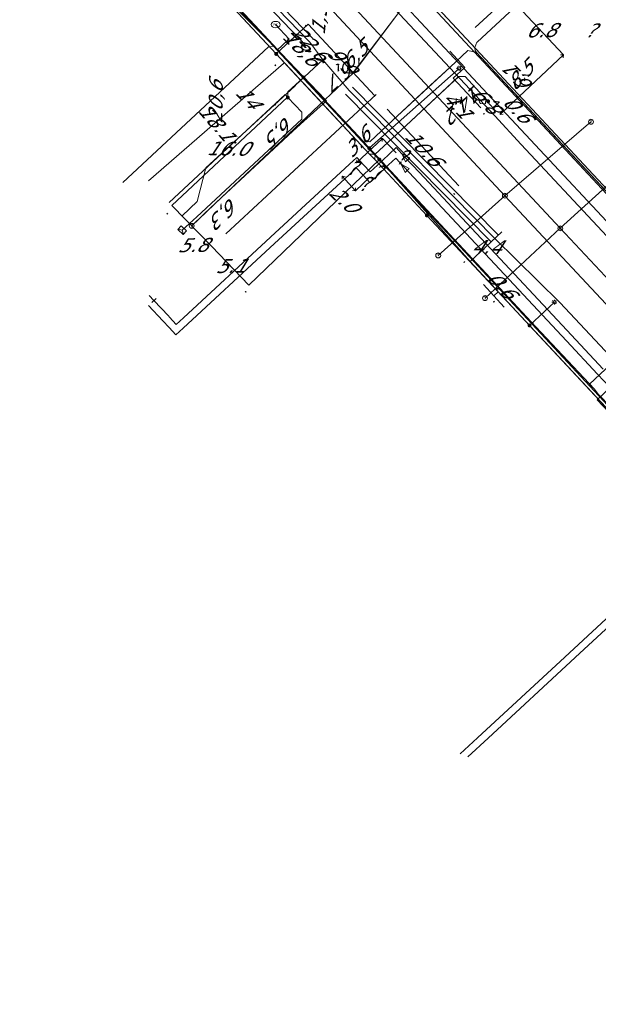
# Model space of a CAD drawing. Header units: metres. Extents: x 124576 to 133557, y 395865 to 402386.
# Tile 360 of 447: x 130098 to 130157, y 400911 to 401011. Entities that reach past the tile are written whole.
import ezdxf
from ezdxf.enums import TextEntityAlignment as Align

# ---------------------------------------------------------------- set-up
doc = ezdxf.new("R2010")
doc.units = ezdxf.units.M
doc.header["$MEASUREMENT"] = 0
for name, color, linetype, lineweight, true_color in [('LG_Datatransport_Eurofiber_Nederland_BV', 3, 'Continuous', 13, 0x00ff00), ('LG_Datatransport_KPN_BV', 3, 'Continuous', 13, 0x00ff00), ('LG_Gas_Hoge_Druk_Enexis_Netbeheer_BV', 7, 'Continuous', 13, 0xff9b00), ('LG_Laag_Spanning_Enexis_Netbeheer_BV', 7, 'Continuous', 13, 0x960000), ('LG_Midden_Spanning_Enexis_Netbeheer_BV', 7, 'Continuous', 13, 0xd20000), ('LG_Riool_Vrij_Verval_Gemeente_Tilburg_Ruimtelijke_Uitvoering', 7, 'Continuous', 13, 0xca00a0), ('LG_unet-4_Brabant_Water', 5, 'Continuous', 13, 0x0000ff), ('LG_warmte', 7, 'Continuous', 13, 0x008080), ('LG_warmte_Ennatuurlijk_BV', 7, 'Continuous', 13, 0x008080), ('MV_warmte_lijn', 7, 'Continuous', 0, 0x008080)]:
    doc.layers.add(name, color=color, linetype=linetype, lineweight=lineweight, true_color=true_color)
for name, color, linetype, lineweight in [('LG_Datatransport_P_KPN_BV', 7, 'Continuous', 0), ('LG_Laag_Spanning_P_Enexis_Netbeheer_BV', 7, 'Continuous', 0), ('LG_Midden_Spanning_P_Enexis_Netbeheer_BV', 7, 'Continuous', 0), ('LG_n00003_Spitters_Electrotechniek_BV', 7, 'Continuous', 13), ('LG_overig_P_Gemeente_Tilburg_Ruimtelijke_Uitvoering', 7, 'Continuous', 0), ('LG_Riool_Vrij_Verval_P_Gemeente_Tilburg_Ruimtelijke_Uitvoering', 7, 'Continuous', 0), ('LG_unet-4_P_Brabant_Water', 7, 'Continuous', 0), ('MV_Datatransport', 7, 'Continuous', 0), ('MV_Laag_Spanning', 7, 'Continuous', 0), ('MV_Laag_Spanning_lijn', 7, 'Continuous', 0), ('MV_Laag_Spanning_pijl', 7, 'Continuous', 0), ('MV_Midden_Spanning', 7, 'Continuous', 0), ('MV_Midden_Spanning_lijn', 7, 'Continuous', 0), ('MV_Midden_Spanning_pijl', 7, 'Continuous', 0), ('MV_unet-4', 7, 'Continuous', 0), ('MV_warmte', 7, 'Continuous', 0)]:
    doc.layers.add(name, color=color, linetype=linetype, lineweight=lineweight)
doc.styles.add('Klic_Annotatie', font='verdanai.ttf', dxfattribs={"oblique": 20, "height": 1.4})
doc.styles.add('Style-Arial', font='arial.ttf')

# ---------------------------------------------------------------- blocks, each defined once
blk = doc.blocks.new('Mof')
at = {"layer": 'LG_Laag_Spanning_P_Enexis_Netbeheer_BV'}
h = blk.add_hatch(color=256, dxfattribs=at)
edge = h.paths.add_edge_path()
edge.add_arc((0, 0), 2, 0, 360)
blk = doc.blocks.new('DeliveryPoint')
at = {"layer": 'LG_Laag_Spanning_P_Enexis_Netbeheer_BV', "flags": 128}
blk.add_lwpolyline([(-3.75, -2.5), (3.75, -2.5), (3.75, 2.5), (-3.75, 2.5), (-3.75, -2.5)], close=True, dxfattribs=at)
blk.add_lwpolyline([(-3.75, 2.5), (-3.75, 2.16), (0, 0), (3.75, 2.16)], dxfattribs=at)
blk = doc.blocks.new('Mof_1')
at = {"layer": 'LG_Midden_Spanning_P_Enexis_Netbeheer_BV'}
h = blk.add_hatch(color=256, dxfattribs=at)
edge = h.paths.add_edge_path()
edge.add_arc((0, 0), 2, 0, 360)
blk = doc.blocks.new('Streetlight')
at = {"layer": 'LG_Laag_Spanning_P_Enexis_Netbeheer_BV'}
for p, q in [((-1.77, 1.77), (-1.06, 1.06)), ((0, 2.5), (0, 1.5)), ((1.77, 1.77), (1.06, 1.06)), ((-1.06, -1.06), (-1.77, -1.77)), ((0, -1.5), (0, -2.5)), ((1.06, -1.06), (1.77, -1.77))]:
    blk.add_line(p, q, dxfattribs=at)
at = {"layer": 'LG_Laag_Spanning_P_Enexis_Netbeheer_BV', "flags": 128}
for points in [[(-2.5, 0), (-1.5, 0)], [(1.5, 0), (2.5, 0)]]:
    blk.add_lwpolyline(points, dxfattribs=at)
at = {"layer": 'LG_Laag_Spanning_P_Enexis_Netbeheer_BV'}
blk.add_circle((0, 0), 1.5, dxfattribs=at)
blk = doc.blocks.new('m_pijl')
at = {"layer": 'MV_Laag_Spanning_pijl'}
blk.add_hatch(color=7, dxfattribs=at).paths.add_polyline_path([(-1, -0.33), (-1, 0), (-1, 0.33), (0, 0)])
at = {"layer": 'MV_Laag_Spanning_pijl', "flags": 128}
blk.add_lwpolyline([(-1, 0), (-1, 0.33), (0, 0), (-1, -0.33), (-1, 0)], close=True, dxfattribs=at)
blk = doc.blocks.new('m_pijl_1')
at = {"layer": 'MV_Midden_Spanning_pijl'}
blk.add_hatch(color=7, dxfattribs=at).paths.add_polyline_path([(-1, -0.33), (-1, 0), (-1, 0.33), (0, 0)])
at = {"layer": 'MV_Midden_Spanning_pijl', "flags": 128}
blk.add_lwpolyline([(-1, 0), (-1, 0.33), (0, 0), (-1, -0.33), (-1, 0)], close=True, dxfattribs=at)
blk = doc.blocks.new('FireHydrant')
at = {"layer": 'LG_unet-4_P_Brabant_Water'}
blk.add_ellipse((0, 0), major_axis=(4.45, 0), ratio=0.727642, dxfattribs=at)
at = {"layer": 'LG_unet-4_P_Brabant_Water', "style": 'Style-Arial'}
blk.add_text('BK', height=2.5, dxfattribs=at).set_placement((0, 0), align=Align.MIDDLE_CENTER)
blk = doc.blocks.new('Afsluiter_2')
at = {"layer": 'LG_unet-4_P_Brabant_Water'}
blk.add_line((0, -2.5), (0, 2.5), dxfattribs=at)
blk.add_solid([(-0.25, 2.5), (0.25, 2.5), (-0.25, -2.5), (0.25, -2.5)], dxfattribs=at)
blk = doc.blocks.new('Onbekend_1')
at = {"layer": 'LG_overig_P_Gemeente_Tilburg_Ruimtelijke_Uitvoering'}
blk.add_hatch(color=256, dxfattribs=at).paths.add_polyline_path([(-0.25, -1.07, -0.262633), (0.23, 0.15), (0.59, 0.47, 0.379827), (0.7, 1.26), (0.69, 1.26, 0.228508), (-0.03, 1.53), (-0.03, 1.52, 0.459053), (-0.82, 0.79), (-1.29, 0.85, -0.414214), (-0.08, 2, -0.243799), (1.09, 1.52, -0.379827), (0.9, 0.11), (0.54, -0.2, 0.262633), (0.23, -1.08), (-0.17, -1.07)])
blk.add_circle((0, 0), 2.5, dxfattribs=at)
at = {"layer": 'LG_overig_P_Gemeente_Tilburg_Ruimtelijke_Uitvoering', "extrusion": (0, 0, -1)}
blk.add_solid([(0.34, -2.06), (-0.21, -2.06), (0.34, -1.51), (-0.21, -1.51)], dxfattribs=at)
blk = doc.blocks.new('Onbekend_2')
at = {"layer": 'LG_Riool_Vrij_Verval_P_Gemeente_Tilburg_Ruimtelijke_Uitvoering'}
blk.add_hatch(color=256, dxfattribs=at).paths.add_polyline_path([(-0.25, -1.07, -0.262633), (0.23, 0.15), (0.59, 0.47, 0.379827), (0.7, 1.26), (0.69, 1.26, 0.228508), (-0.03, 1.53), (-0.03, 1.52, 0.459053), (-0.82, 0.79), (-1.29, 0.85, -0.414214), (-0.08, 2, -0.243799), (1.09, 1.52, -0.379827), (0.9, 0.11), (0.54, -0.2, 0.262633), (0.23, -1.08), (-0.17, -1.07)])
blk.add_circle((0, 0), 2.5, dxfattribs=at)
at = {"layer": 'LG_Riool_Vrij_Verval_P_Gemeente_Tilburg_Ruimtelijke_Uitvoering', "extrusion": (0, 0, -1)}
blk.add_solid([(0.34, -2.06), (-0.21, -2.06), (0.34, -1.51), (-0.21, -1.51)], dxfattribs=at)
blk = doc.blocks.new('Onbekend_3')
at = {"layer": 'LG_Datatransport_P_KPN_BV'}
blk.add_hatch(color=256, dxfattribs=at).paths.add_polyline_path([(-0.25, -1.07, -0.262633), (0.23, 0.15), (0.59, 0.47, 0.379827), (0.7, 1.26), (0.69, 1.26, 0.228508), (-0.03, 1.53), (-0.03, 1.52, 0.459053), (-0.82, 0.79), (-1.29, 0.85, -0.414214), (-0.08, 2, -0.243799), (1.09, 1.52, -0.379827), (0.9, 0.11), (0.54, -0.2, 0.262633), (0.23, -1.08), (-0.17, -1.07)])
blk.add_circle((0, 0), 2.5, dxfattribs=at)
at = {"layer": 'LG_Datatransport_P_KPN_BV', "extrusion": (0, 0, -1)}
blk.add_solid([(0.34, -2.06), (-0.21, -2.06), (0.34, -1.51), (-0.21, -1.51)], dxfattribs=at)

msp = doc.modelspace()

# ---------------------------------------------------------------- linework, layer by layer
at = {"layer": 'LG_Datatransport_Eurofiber_Nederland_BV', "flags": 128}
for points in [[(129971.941, 401129.607), (129972.99, 401130.48), (129974.74, 401131.93), (129984.17, 401140.74), (129995.02, 401146.19), (130018.01, 401121.53), (130040.4, 401097.4), (130048.8, 401088.4), (130061.7, 401074.5), (130068.5, 401067.2), (130082.3, 401052.5), (130091.7, 401042.3), (130101.3, 401032.1), (130104.1, 401029), (130121.9, 401010), (130150.3, 400979.5), (130156.2, 400973.2), (130156.6, 400972.7), (130157, 400972.3), (130170.7, 400957.6), (130190, 400936.9), (130214.18, 400911)], [(130018.014, 401121.529), (130040.4, 401097.4), (130048.8, 401088.4), (130061.7, 401074.5), (130068.5, 401067.2), (130082.3, 401052.5), (130091.7, 401042.3), (130101.3, 401032.1), (130104.1, 401029), (130121.9, 401010), (130150.3, 400979.5), (130156.2, 400973.2), (130156.6, 400972.7)], [(130194.1, 401008.9), (130170.9, 400988), (130170.4, 400987.5), (130155.7, 400973.7), (130156.2, 400973.2), (130156.6, 400972.7), (130157, 400972.3), (130170.7, 400957.6), (130190, 400936.9), (130214.18, 400911)], [(130156.6, 400972.7), (130156.2, 400973.2), (130155.7, 400973.7), (130170.4, 400987.5), (130170.9, 400988)]]:
    msp.add_lwpolyline(points, dxfattribs=at)
at = {"layer": 'LG_Datatransport_KPN_BV'}
for p, q in [((130147.052, 401004.598), (130136.95, 401015.424)), ((130131.814, 401005.225), (130136.635, 401011.558))]:
    msp.add_line(p, q, dxfattribs=at)
at = {"layer": 'LG_Datatransport_KPN_BV', "flags": 128}
for points in [[(130115.502, 400989.721), (130116.751, 400990.922), (130118.529, 400992.579), (130125.725, 400999.282), (130126.518, 401000), (130129.135, 401002.368), (130129.01, 401002.498), (130124.533, 401007.155), (130110.608, 401021.115)], [(130138.759, 401013.52), (130138.743, 401013.504), (130136.641, 401011.552), (130131.85, 401005.185), (130129.01, 401002.498), (130118.529, 400992.579), (130115.506, 400989.717)], [(130140.422, 401011.704), (130151.342, 401000), (130193.739, 400954.561), (130193.944, 400954.34), (130195.46, 400955.679), (130198.269, 400958.158)]]:
    msp.add_lwpolyline(points, dxfattribs=at)
at = {"layer": 'LG_Gas_Hoge_Druk_Enexis_Netbeheer_BV'}
msp.add_line((130233.662, 400911), (130018.561, 401142.237), dxfattribs=at)
at = {"layer": 'LG_Laag_Spanning_Enexis_Netbeheer_BV'}
for p, q in [((130144.306, 401007.246), (130170.98, 400978.657)), ((130133.446, 400997.577), (130142.525, 401005.635)), ((130135.85, 401000.408), (130141.614, 401005.765)), ((130141.614, 401005.765), (130141.624, 401005.774)), ((130149.65, 400979.648), (130152.17, 400982.002))]:
    msp.add_line(p, q, dxfattribs=at)
at = {"layer": 'LG_Laag_Spanning_Enexis_Netbeheer_BV', "flags": 128}
for points in [[(130079.096, 401055.861), (130082.333, 401052.391), (130083.85, 401050.766), (130088.212, 401046.09), (130101.407, 401031.947), (130101.917, 401031.401), (130105.806, 401027.232), (130113.861, 401018.599), (130126.807, 401004.724), (130132.854, 400998.243), (130133.495, 400998.219), (130135.85, 401000.408), (130141.614, 401005.765), (130141.624, 401005.774), (130143.413, 401007.437), (130144.306, 401007.246), (130170.98, 400978.657), (130174.547, 400974.834), (130175.23, 400974.102)], [(130132.854, 400998.243), (130126.807, 401004.724), (130113.861, 401018.599), (130105.806, 401027.232), (130101.917, 401031.401)], [(130101.917, 401031.401), (130105.806, 401027.232), (130113.861, 401018.599), (130126.807, 401004.724), (130132.854, 400998.243), (130133.446, 400997.577), (130134.472, 400996.42), (130143.633, 400986.099), (130149.65, 400979.648), (130164.741, 400963.468), (130181.406, 400945.602), (130197.838, 400927.984), (130200.555, 400925.071), (130213.31, 400911.397), (130213.68, 400911)], [(130132.854, 400998.243), (130126.807, 401004.724), (130113.861, 401018.599), (130105.806, 401027.232), (130101.917, 401031.401)], [(130151.861, 401016.919), (130152.332, 401016.411), (130152.306, 401015.704), (130144.344, 401008.303), (130144.328, 401008.287), (130144.106, 401007.756), (130144.115, 401007.64), (130144.164, 401007.466), (130144.291, 401007.263), (130144.306, 401007.246)], [(130151.861, 401016.919), (130152.332, 401016.411), (130152.306, 401015.704), (130144.344, 401008.303), (130144.328, 401008.287)], [(130151.861, 401016.919), (130152.332, 401016.411), (130152.306, 401015.704), (130144.344, 401008.303), (130144.328, 401008.287)], [(130144.328, 401008.287), (130144.106, 401007.756), (130144.115, 401007.64), (130144.164, 401007.466), (130144.291, 401007.263), (130144.306, 401007.246)], [(130144.306, 401007.246), (130143.413, 401007.437), (130141.624, 401005.774)], [(130144.306, 401007.246), (130170.98, 400978.657), (130174.547, 400974.834)], [(130135.85, 401000.408), (130141.614, 401005.765), (130141.624, 401005.774)], [(130135.85, 401000.408), (130141.614, 401005.765), (130141.624, 401005.774)], [(130135.85, 401000.408), (130141.614, 401005.765), (130141.624, 401005.774)], [(130135.85, 401000.408), (130138.732, 401003.087), (130139.252, 401003.57), (130141.614, 401005.765)], [(130135.85, 401000.408), (130138.732, 401003.087), (130139.252, 401003.57), (130141.614, 401005.765)], [(130126.807, 401004.724), (130125.232, 401003.258), (130125.217, 401002.698), (130125.224, 401002.691)], [(130125.224, 401002.691), (130126.643, 401001.218), (130126.624, 401000.517), (130116.01, 400990.635), (130114.547, 400989.272)], [(130132.854, 400998.243), (130133.495, 400998.219), (130135.85, 401000.408)], [(130132.854, 400998.243), (130133.495, 400998.219), (130135.85, 401000.408)], [(130132.854, 400998.243), (130133.495, 400998.219), (130135.85, 401000.408)], [(130132.854, 400998.243), (130133.446, 400997.577), (130134.472, 400996.42), (130143.633, 400986.099), (130149.65, 400979.648), (130164.741, 400963.468), (130181.406, 400945.602), (130197.838, 400927.984), (130200.555, 400925.071), (130213.31, 400911.397), (130213.68, 400911)], [(130132.854, 400998.243), (130133.446, 400997.577), (130134.472, 400996.42), (130143.633, 400986.099), (130149.65, 400979.648), (130164.741, 400963.468), (130181.406, 400945.602), (130197.838, 400927.984), (130200.555, 400925.071), (130213.31, 400911.397), (130213.68, 400911)]]:
    msp.add_lwpolyline(points, dxfattribs=at)
at = {"layer": 'LG_Midden_Spanning_Enexis_Netbeheer_BV'}
for p, q in [((130124.049, 401007.1), (130098.505, 401034.491)), ((130124.049, 401007.1), (130098.505, 401034.491)), ((130144.975, 401002.836), (130145.463, 401002.31)), ((130134.032, 400996.954), (130136.627, 400999.366)), ((130134.032, 400996.954), (130136.627, 400999.366)), ((130134.032, 400996.954), (130136.627, 400999.366)), ((130134.032, 400996.954), (130136.627, 400999.366)), ((130134.032, 400996.954), (130136.627, 400999.366)), ((130136.627, 400999.366), (130136.669, 400999.405)), ((130134.014, 400996.412), (130134.032, 400996.954)), ((130139.271, 400990.775), (130134.014, 400996.412)), ((130213.666, 400911), (130139.271, 400990.775)), ((130213.666, 400911), (130139.271, 400990.775))]:
    msp.add_line(p, q, dxfattribs=at)
at = {"layer": 'LG_Midden_Spanning_Enexis_Netbeheer_BV', "flags": 128}
for points in [[(130132.648, 400997.877), (130125.64, 401005.394), (130124.049, 401007.1), (130098.505, 401034.491), (130097.941, 401035.096), (130096.102, 401037.068), (130095.408, 401037.812), (130093.781, 401039.557), (130093.682, 401039.683), (130088.08, 401045.688), (130087.968, 401045.79), (130048.531, 401088.08), (130047.565, 401089.115), (130047.097, 401089.617), (130047.156, 401091.311), (130048.012, 401092.109), (130047.157, 401091.312), (130045.461, 401091.371), (130044.787, 401092.094), (130041.914, 401095.175), (130027.856, 401110.25)], [(130132.648, 400997.877), (130125.64, 401005.394), (130124.049, 401007.1), (130098.505, 401034.491)], [(130132.648, 400997.877), (130125.64, 401005.394), (130124.049, 401007.1), (130098.505, 401034.491)], [(130132.648, 400997.877), (130125.64, 401005.394), (130124.049, 401007.1), (130098.505, 401034.491)], [(130139.271, 400990.775), (130134.014, 400996.412), (130133.491, 400996.973), (130132.648, 400997.877), (130125.64, 401005.394), (130124.049, 401007.1)], [(130132.648, 400997.877), (130125.64, 401005.394), (130124.049, 401007.1)], [(130124.049, 401007.1), (130129.144, 401001.636), (130132.648, 400997.877)], [(130136.627, 400999.366), (130136.669, 400999.405), (130142.334, 401004.671), (130142.499, 401004.828)], [(130136.627, 400999.366), (130136.669, 400999.405), (130142.334, 401004.671), (130142.499, 401004.828)], [(130136.627, 400999.366), (130136.669, 400999.405), (130142.334, 401004.671), (130142.499, 401004.828)], [(130136.627, 400999.366), (130136.669, 400999.405), (130142.334, 401004.671), (130142.499, 401004.828)], [(130142.499, 401004.828), (130140.657, 401003.116), (130136.669, 400999.405)], [(130142.499, 401004.828), (130140.657, 401003.116), (130136.669, 400999.405)], [(130142.499, 401004.828), (130140.657, 401003.116), (130136.669, 400999.405)], [(130142.499, 401004.828), (130140.657, 401003.116), (130136.669, 400999.405)], [(130142.499, 401004.828), (130140.657, 401003.116), (130136.669, 400999.405)], [(130142.499, 401004.828), (130140.657, 401003.116), (130136.669, 400999.405)], [(130136.669, 400999.405), (130142.334, 401004.671), (130142.499, 401004.828)], [(130142.499, 401004.828), (130143.146, 401004.805), (130144.975, 401002.836), (130145.463, 401002.31)], [(130142.499, 401004.828), (130143.146, 401004.805), (130144.975, 401002.836), (130145.463, 401002.31)], [(130142.499, 401004.828), (130143.146, 401004.805), (130144.975, 401002.836), (130145.463, 401002.31)], [(130142.499, 401004.828), (130143.146, 401004.805), (130144.975, 401002.836), (130145.463, 401002.31)], [(130142.499, 401004.828), (130143.146, 401004.805), (130144.975, 401002.836)], [(130144.975, 401002.836), (130145.224, 401002.567), (130145.205, 401002.07), (130144.707, 401002.089), (130144.581, 401002.225), (130144.522, 401002.572)], [(130134.032, 400996.954), (130133.491, 400996.973), (130132.648, 400997.877)], [(130134.032, 400996.954), (130133.491, 400996.973), (130132.648, 400997.877)], [(130134.032, 400996.954), (130133.491, 400996.973), (130132.648, 400997.877)], [(130134.032, 400996.954), (130133.491, 400996.973), (130132.648, 400997.877)], [(130134.032, 400996.954), (130133.491, 400996.973), (130132.648, 400997.877)], [(130132.648, 400997.877), (130133.491, 400996.973), (130134.014, 400996.412)]]:
    msp.add_lwpolyline(points, dxfattribs=at)
at = {"layer": 'LG_n00003_Spitters_Electrotechniek_BV'}
for p, q in [((130127.795, 401008.632), (130104.832, 401032.536)), ((130127.074, 401007.939), (130104.111, 401031.843)), ((130127.434, 401008.285), (130104.472, 401032.189)), ((130127.434, 401008.285), (130104.472, 401032.189)), ((130128.746, 401006.521), (130127.434, 401008.285)), ((130128.746, 401006.521), (130127.434, 401008.285)), ((130128.746, 401006.521), (130126.004, 401003.953)), ((130131.414, 401003.392), (130128.746, 401006.521)), ((130131.414, 401003.392), (130128.746, 401006.521)), ((130131.414, 401003.392), (130128.746, 401006.521)), ((130125.936, 401003.836), (130116.932, 400995.576)), ((130125.98, 401003.912), (130125.936, 401003.836)), ((130126.004, 401003.953), (130125.98, 401003.912)), ((130146.487, 400988.803), (130131.77, 401003.742)), ((130145.775, 400988.101), (130131.057, 401003.041)), ((130146.131, 400988.452), (130131.414, 401003.392)), ((130146.131, 400988.452), (130131.414, 401003.392)), ((130146.131, 400988.452), (130131.414, 401003.392)), ((130116.932, 400995.576), (130116.059, 400992.195)), ((130116.059, 400992.195), (130114.534, 400990.726)), ((130152.716, 400981.956), (130146.131, 400988.452)), ((130152.716, 400981.956), (130146.131, 400988.452)), ((130152.716, 400981.956), (130146.131, 400988.452)), ((130158.319, 400976.016), (130152.716, 400981.956)), ((130158.319, 400976.016), (130152.716, 400981.956)), ((130158.319, 400976.016), (130152.716, 400981.956))]:
    msp.add_line(p, q, dxfattribs=at)
at = {"layer": 'LG_Riool_Vrij_Verval_Gemeente_Tilburg_Ruimtelijke_Uitvoering'}
for p, q in [((130147.16, 400992.77), (130110.74, 401031.92)), ((130152.76, 400989.47), (130115.21, 401029.74)), ((130155.86, 401000.24), (130147.16, 400992.77)), ((130159.02, 400995.18), (130152.76, 400989.47)), ((130140.42, 400986.73), (130147.16, 400992.77)), ((130147.16, 400992.77), (130184.52, 400952.68)), ((130145.15, 400982.41), (130152.76, 400989.47)), ((130152.76, 400989.47), (130187.67, 400952.01))]:
    msp.add_line(p, q, dxfattribs=at)
at = {"layer": 'LG_unet-4_Brabant_Water'}
msp.add_line((130125.23, 401008.5), (130124.14, 401007.49), dxfattribs=at)
at = {"layer": 'LG_unet-4_Brabant_Water', "flags": 128}
for points in [[(130116.49, 401015.71), (130123.77, 401007.88), (130124.14, 401007.49)], [(130123.99, 401010.07), (130125.35, 401008.61), (130125.23, 401008.5)], [(130108.53, 400994.1), (130123.27, 401007.83), (130123.77, 401007.88)], [(130167.78, 400960.58), (130164.34, 400964.27), (130124.14, 401007.49)]]:
    msp.add_lwpolyline(points, dxfattribs=at)
at = {"layer": 'LG_warmte', "flags": 128}
for points in [[(130136.73, 400997.03), (130137.54, 400996.59), (130137.11, 400996.19), (130136.73, 400997.03)], [(130136.69, 400995.97), (130137.5, 400995.53), (130137.08, 400995.13), (130136.69, 400995.97)]]:
    msp.add_lwpolyline(points, dxfattribs=at)
at = {"layer": 'LG_warmte_Ennatuurlijk_BV'}
for p, q in [((130111.213, 400982.687), (130111.69, 400982.175)), ((130111.91, 400982.379), (130111.47, 400981.971))]:
    msp.add_line(p, q, dxfattribs=at)
at = {"layer": 'LG_warmte_Ennatuurlijk_BV', "flags": 128}
for points in [[(130165.715, 400979.845), (130165.192, 400980.406), (130157.006, 400989.181), (130148.82, 400997.955), (130146.135, 401000.832), (130140.634, 401006.729), (130132.447, 401015.503), (130124.261, 401024.277)], [(130167.127, 400979.799), (130166.605, 400980.359), (130158.419, 400989.133), (130150.233, 400997.907), (130146.867, 401001.514), (130142.046, 401006.682), (130133.86, 401015.456), (130125.674, 401024.23)], [(130137.028, 400996.711), (130136.175, 400997.625), (130135.444, 400996.943), (130134.274, 400995.85), (130133.543, 400995.168), (130132.861, 400995.899), (130132.18, 400996.629), (130131.446, 400995.95), (130123.484, 400988.581), (130114.677, 400980.43), (130113.943, 400979.751), (130113.263, 400980.484), (130113.144, 400980.614), (130111.69, 400982.175)], [(130137.028, 400996.711), (130138.516, 400995.117), (130145.217, 400987.939), (130153.406, 400979.168), (130157.098, 400975.214)], [(130136.992, 400995.651), (130136.139, 400996.565), (130135.408, 400995.883), (130134.238, 400994.79), (130133.507, 400994.108), (130132.825, 400994.839), (130132.142, 400995.571), (130131.408, 400994.892), (130123.444, 400987.521), (130114.637, 400979.37), (130113.903, 400978.691), (130113.223, 400979.425), (130112.594, 400980.104), (130111.142, 400981.663)], [(130136.992, 400995.651), (130137.968, 400994.605), (130145.181, 400986.879), (130153.37, 400978.108), (130156.536, 400974.717)], [(130156.536, 400974.717), (130157.802, 400973.361), (130156.486, 400972.133), (130157.688, 400970.845), (130158.37, 400970.114), (130160.316, 400968.029), (130160.656, 400967.665), (130160.997, 400967.297), (130162.32, 400968.522)], [(130142.654, 400936.337), (130144.404, 400937.957), (130153.209, 400946.11), (130162.014, 400954.263), (130166.457, 400958.377)], [(130143.416, 400936.02), (130145.466, 400937.918), (130154.271, 400946.071), (130163.076, 400954.224), (130167.517, 400958.336)]]:
    msp.add_lwpolyline(points, dxfattribs=at)
at = {"layer": 'MV_Laag_Spanning_lijn'}
for p, q in [((130113.507, 400991.793), (130125.192, 401002.725)), ((130124.945, 401002.99), (130125.224, 401002.691)), ((130121.281, 400983.719), (130134.472, 400996.42))]:
    msp.add_line(p, q, dxfattribs=at)
at = {"layer": 'MV_Laag_Spanning_pijl'}
for p, q in [((130153.087, 401007.014), (130148.432, 401011.971)), ((130113.229, 400992.081), (130124.945, 401002.99)), ((130117.531, 400987.614), (130113.507, 400991.793)), ((130146.851, 400989.1), (130143.633, 400986.099)), ((130117.531, 400987.614), (130121.281, 400983.719))]:
    msp.add_line(p, q, dxfattribs=at)
at = {"layer": 'MV_Midden_Spanning_lijn'}
for p, q in [((130149.156, 401014.409), (130144.156, 401009.769)), ((130127.267, 401010.101), (130124.049, 401007.1)), ((130143.121, 401005.731), (130141.587, 401007.385)), ((130143.121, 401005.731), (130141.944, 401004.648)), ((130118.939, 400988.905), (130134.165, 401002.997)), ((130145.962, 401001.635), (130145.397, 401002.249)), ((130146.036, 400982.641), (130144.981, 400983.774)), ((130146.036, 400982.641), (130147.09, 400981.509))]:
    msp.add_line(p, q, dxfattribs=at)
at = {"layer": 'MV_Midden_Spanning_pijl'}
for p, q in [((130134.018, 401002.861), (130127.267, 401010.101)), ((130141.944, 401004.648), (130144.741, 401001.649)), ((130146.475, 400983.05), (130146.036, 400982.641))]:
    msp.add_line(p, q, dxfattribs=at)
at = {"layer": 'MV_Midden_Spanning_pijl', "flags": 128}
for points in [[(130111.133, 400994.258), (130124.783, 401006.144), (130124.867, 401006.223)], [(130146.63, 401002.25), (130146.189, 401001.844), (130145.962, 401001.635)], [(130135.269, 401001.519), (130138.731, 400997.807), (130139.705, 400996.763), (130141.065, 400995.305), (130142.499, 400993.767), (130142.387, 400993.88)]]:
    msp.add_lwpolyline(points, dxfattribs=at)
at = {"layer": 'MV_warmte_lijn'}
for p, q in [((130153.087, 401007.014), (130152.782, 401007.003)), ((130153.087, 401007.014), (130153.057, 401006.71)), ((130146.672, 401000.989), (130146.703, 401001.293)), ((130146.672, 401000.989), (130146.978, 401000.999)), ((130132.161, 400996.1), (130134.803, 400998.545)), ((130134.803, 400998.545), (130134.497, 400998.536)), ((130134.803, 400998.545), (130134.771, 400998.241)), ((130136.157, 400997.095), (130134.792, 400998.557)), ((130132.161, 400996.1), (130132.193, 400996.404)), ((130132.161, 400996.1), (130132.467, 400996.109)), ((130132.063, 400993.273), (130130.705, 400994.741)), ((130130.705, 400994.741), (130131.009, 400994.709)), ((130130.705, 400994.741), (130130.714, 400994.435)), ((130133.525, 400994.638), (130132.063, 400993.273)), ((130132.063, 400993.273), (130131.759, 400993.305)), ((130132.063, 400993.273), (130132.054, 400993.579))]:
    msp.add_line(p, q, dxfattribs=at)
at = {"layer": 'MV_warmte_lijn', "flags": 128}
msp.add_lwpolyline([(130153.087, 401007.014), (130146.892, 401001.194), (130146.672, 401000.989)], dxfattribs=at)

# ---------------------------------------------------------------- block references
at = {"layer": 'LG_Datatransport_P_KPN_BV', "xscale": 0.1, "yscale": 0.1, "zscale": 0.1}
for p in [(130115.502, 400989.721), (130115.506, 400989.717)]:
    msp.add_blockref('Onbekend_3', p, dxfattribs=at)
at = {"layer": 'LG_Laag_Spanning_P_Enexis_Netbeheer_BV', "xscale": 0.1, "yscale": 0.1, "zscale": 0.1}
for name, p, rotation in [('Streetlight', (130142.525, 401005.635), 318), ('Mof', (130134.472, 400996.42), 228), ('DeliveryPoint', (130114.547, 400989.272), 137), ('Streetlight', (130152.17, 400982.002), 317.0000000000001)]:
    msp.add_blockref(name, p, dxfattribs=dict(at, rotation=rotation))
for p in [(130126.807, 401004.724), (130125.224, 401002.691), (130133.446, 400997.577), (130149.65, 400979.648)]:
    msp.add_blockref('Mof', p, dxfattribs=at)
at = {"layer": 'LG_Midden_Spanning_P_Enexis_Netbeheer_BV', "xscale": 0.1, "yscale": 0.1, "zscale": 0.1, "rotation": 1}
for p in [(130124.049, 401007.1), (130145.463, 401002.31), (130145.463, 401002.31), (130145.463, 401002.31), (130139.271, 400990.775)]:
    msp.add_blockref('Mof_1', p, dxfattribs=at)
at = {"layer": 'LG_overig_P_Gemeente_Tilburg_Ruimtelijke_Uitvoering', "xscale": 0.1, "yscale": 0.1, "zscale": 0.1}
for p in [(130155.86, 401000.24), (130140.42, 400986.73), (130145.15, 400982.41)]:
    msp.add_blockref('Onbekend_1', p, dxfattribs=at)
at = {"layer": 'LG_Riool_Vrij_Verval_P_Gemeente_Tilburg_Ruimtelijke_Uitvoering', "xscale": 0.1, "yscale": 0.1, "zscale": 0.1}
for p in [(130147.16, 400992.77), (130152.76, 400989.47)]:
    msp.add_blockref('Onbekend_2', p, dxfattribs=at)
at = {"layer": 'LG_unet-4_P_Brabant_Water', "xscale": 0.1, "yscale": 0.1, "zscale": 0.1}
for name, p in [('FireHydrant', (130123.99, 401010.07)), ('Afsluiter_2', (130125.23, 401008.5))]:
    msp.add_blockref(name, p, dxfattribs=at)
at = {"layer": 'MV_Laag_Spanning_pijl'}
for p, xscale, yscale, zscale, rotation in [((130124, 401002), 0.1, 0.1, 0.1, 42), ((130113, 400991), 0.09999999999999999, 0.09999999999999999, 0.09999999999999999, 133), ((130143, 400986), 0.1, 0.1, 0.1, 224), ((130121, 400983), 0.1, 0.1, 0.1, 314)]:
    msp.add_blockref('m_pijl', p, dxfattribs=dict(at, xscale=xscale, yscale=yscale, zscale=zscale, rotation=rotation))
at = {"layer": 'MV_Midden_Spanning_pijl', "xscale": 0.1, "yscale": 0.1, "zscale": 0.1}
for p, rotation in [((130127, 401010), 132), ((130124, 401006), 43), ((130144, 401001), 314), ((130145, 401001), 223), ((130142, 400993), 134), ((130146, 400982), 223)]:
    msp.add_blockref('m_pijl_1', p, dxfattribs=dict(at, rotation=rotation))

# ---------------------------------------------------------------- texts
at = {"layer": 'MV_Datatransport', "style": 'Klic_Annotatie', "oblique": 20}
for s, rotation, p in [('22,6', 313.9, (130127.373, 401008.259)), ('18,6', 313.9, (130126.523, 401007.739)), ('6,5', 43.9, (130131.931, 401006.928)), ('6,7', 223, (130130.785, 401005.139)), ('6,1', 133.2, (130148.686, 401004.499)), ('14', 313.9, (130121.132, 401002.758)), ('14,2', 223, (130143.138, 401002.179)), ('8,9', 133.2, (130145.807, 401001.794)), ('6,5', 223.9, (130124.516, 400999.369)), ('6,3', 223.9, (130118.936, 400991.162))]:
    msp.add_text(s, height=1.4, rotation=rotation, dxfattribs=at).set_placement(p, align=Align.MIDDLE_CENTER)
at = {"layer": 'MV_Laag_Spanning', "style": 'Klic_Annotatie', "oblique": 20}
for s, rotation, p in [('6.8', 1, (130150.76, 401009.493)), ('16.0', 359, (130119.087, 400997.536)), ('5.8', 1, (130115.576, 400987.771)), ('4.4', 359, (130145.242, 400987.6)), ('5.1', 1, (130119.406, 400985.667))]:
    msp.add_text(s, height=1.4, rotation=rotation, dxfattribs=at).set_placement(p, align=Align.MIDDLE_CENTER)
at = {"layer": 'MV_Midden_Spanning', "style": 'Klic_Annotatie', "oblique": 20}
for s, rotation, p in [('9.9', 313, (130130.643, 401006.481)), ('4.1', 313, (130142.304, 401002.006)), ('0.6', 313, (130148.378, 401001.567)), ('18.1', 311, (130117.958, 401000.201)), ('10.6', 313, (130138.884, 400997.643)), ('0.6', 313, (130146.766, 400983.797))]:
    msp.add_text(s, height=1.4, rotation=rotation, dxfattribs=at).set_placement(p, align=Align.MIDDLE_CENTER)
at = {"layer": 'MV_unet-4', "style": 'Klic_Annotatie', "oblique": 20}
for s, rotation, p in [('1,5', 84.5, (130128.39, 401010.51)), ('20,6', 89.3, (130117.93, 401002.16))]:
    msp.add_text(s, height=1.4, rotation=rotation, dxfattribs=at).set_placement(p, align=Align.MIDDLE_CENTER)
at = {"layer": 'MV_warmte', "style": 'Klic_Annotatie', "oblique": 20}
for p in [(130155.718, 401009.485), (130136.566, 400996.656), (130131.573, 400995.556), (130134.038, 400995.117), (130132.794, 400993.956)]:
    msp.add_text('?', height=1.4, dxfattribs=at).set_placement(p, align=Align.MIDDLE_CENTER)
for s, rotation, p in [('8.5', 47, (130148.676, 401004.867)), ('3.6', 47, (130132.195, 400998.073)), ('2.0', 317, (130130.823, 400992.446))]:
    msp.add_text(s, height=1.4, rotation=rotation, dxfattribs=at).set_placement(p, align=Align.MIDDLE_CENTER)

doc.saveas('drawing.dxf')
